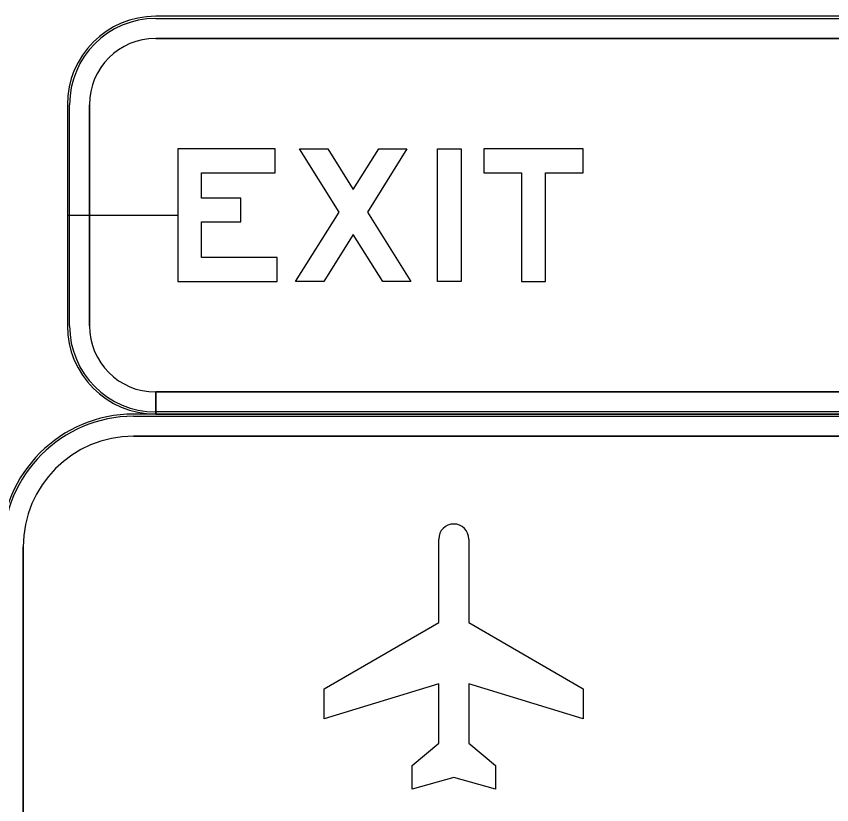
# Model space of a CAD drawing. Extents: x 2149961 to 2150220, y 145114 to 145240.
# Drawn here: x 2150031.63 to 2150037.79, y 145204.75 to 145210.69 of the extents above; entities that cross this region are included whole.
import ezdxf

# ---------------------------------------------------------------- set-up
doc = ezdxf.new("R2010")
doc.units = 0
for name, color, linetype in [('GSBWFILL', 7, 'Continuous'), ('GSCOLORFILL', 7, 'Continuous'), ('GSOUTLINE', 7, 'Continuous'), ('NON-PLOT', 7, 'Continuous')]:
    doc.layers.add(name, color=color, linetype=linetype)

msp = doc.modelspace()

# ---------------------------------------------------------------- linework, layer by layer
at = {"layer": 'GSBWFILL'}
for p, q in [((2150046.3535, 145210.695), (2150032.6866, 145210.695)), ((2150032.6866, 145210.5283), (2150046.3535, 145210.5283)), ((2150032.0199, 145210.0283), (2150032.0199, 145208.3614)), ((2150032.1866, 145208.3614), (2150032.1866, 145210.0283)), ((2150032.6866, 145207.6947), (2150032.6866, 145207.8614)), ((2150046.3535, 145207.8614), (2150032.6882, 145207.8614)), ((2150032.6882, 145207.8614), (2150032.6882, 145207.6947)), ((2150046.02, 145207.6947), (2150032.52, 145207.6947)), ((2150032.6882, 145207.6947), (2150046.3535, 145207.6947)), ((2150032.52, 145207.5281), (2150046.02, 145207.5281)), ((2150031.6867, 145194.1947), (2150031.6867, 145206.6947))]:
    msp.add_line(p, q, dxfattribs=at)
for points in [[(2150033.6032, 145208.8748), (2150033.0332, 145208.8748), (2150033.0332, 145209.1438), (2150033.3282, 145209.1438), (2150033.3282, 145209.3238), (2150033.0332, 145209.3238), (2150033.0332, 145209.5148), (2150033.5882, 145209.5148), (2150033.5882, 145209.6948), (2150032.8532, 145209.6948), (2150032.8532, 145208.6948), (2150033.6032, 145208.6948)], [(2150034.4007, 145208.6948), (2150034.1782, 145209.0494), (2150033.9557, 145208.6948), (2150033.7432, 145208.6948), (2150034.072, 145209.2188), (2150033.7732, 145209.6948), (2150033.9857, 145209.6948), (2150034.1782, 145209.3881), (2150034.3707, 145209.6948), (2150034.5832, 145209.6948), (2150034.2845, 145209.2188), (2150034.6132, 145208.6948)], [(2150034.8132, 145208.6948), (2150034.8132, 145209.6948), (2150034.9932, 145209.6948), (2150034.9932, 145208.6948)], [(2150035.1632, 145209.5148), (2150035.4482, 145209.5148), (2150035.4482, 145208.6948), (2150035.6282, 145208.6948), (2150035.6282, 145209.5148), (2150035.9132, 145209.5148), (2150035.9132, 145209.6948), (2150035.1632, 145209.6948)]]:
    msp.add_lwpolyline(points, close=True, dxfattribs=at)
for points in [[(2150034.8234, 145205.212), (2150034.8234, 145205.6593), (2150033.959, 145205.3952), (2150033.959, 145205.6212), (2150034.8234, 145206.1228), (2150034.8234, 145206.7523)], [(2150035.0498, 145206.7523), (2150035.0498, 145206.1228), (2150035.9142, 145205.6212), (2150035.9142, 145205.3952), (2150035.0498, 145205.6593), (2150035.0498, 145205.212), (2150035.2515, 145205.0432), (2150035.2515, 145204.8655), (2150034.9366, 145204.9531), (2150034.6218, 145204.8655), (2150034.6218, 145205.0432), (2150034.8234, 145205.212)]]:
    msp.add_lwpolyline(points, dxfattribs=at)
for centre, radius, start, end in [((2150032.6866, 145210.0283), 0.6667, 90, 180), ((2150032.6866, 145210.0283), 0.5, 90, 180), ((2150032.6866, 145208.3614), 0.6667, 180, 270), ((2150032.6866, 145208.3614), 0.5, 180, 270), ((2150032.52, 145206.6947), 1, 90, 180), ((2150032.52, 145206.6947), 0.8333, 90, 180), ((2150034.9366, 145206.7523), 0.1132, 0, 180)]:
    msp.add_arc(centre, radius, start, end, dxfattribs=at)
at = {"layer": 'GSCOLORFILL'}
for p, q in [((2150046.3535, 145210.695), (2150032.6866, 145210.695)), ((2150046.3535, 145210.695), (2150032.6866, 145210.695)), ((2150046.3535, 145210.695), (2150032.6866, 145210.695)), ((2150032.6866, 145210.6783), (2150046.3535, 145210.6783)), ((2150032.6866, 145210.5283), (2150046.3535, 145210.5283)), ((2150032.0199, 145210.0283), (2150032.0199, 145208.3614)), ((2150032.0199, 145210.0283), (2150032.0199, 145208.3614)), ((2150032.0199, 145210.0283), (2150032.0199, 145208.3614)), ((2150032.0366, 145208.3614), (2150032.0366, 145210.0283)), ((2150032.1866, 145208.3614), (2150032.1866, 145210.0283)), ((2150032.6866, 145207.6947), (2150032.6866, 145207.8614)), ((2150046.3535, 145207.8614), (2150032.6882, 145207.8614)), ((2150032.6882, 145207.8614), (2150032.6882, 145207.6947)), ((2150046.02, 145207.6947), (2150032.52, 145207.6947)), ((2150046.02, 145207.6947), (2150032.52, 145207.6947)), ((2150046.02, 145207.6947), (2150032.52, 145207.6947)), ((2150032.6866, 145207.6947), (2150032.6866, 145207.7114)), ((2150032.6866, 145207.6947), (2150046.3535, 145207.6947)), ((2150046.3535, 145207.7114), (2150032.6867, 145207.7114)), ((2150032.6867, 145207.7114), (2150032.6867, 145207.6947)), ((2150032.6867, 145207.6947), (2150046.3535, 145207.6947)), ((2150032.6882, 145207.6947), (2150046.3535, 145207.6947)), ((2150032.52, 145207.6781), (2150046.02, 145207.6781)), ((2150032.52, 145207.5281), (2150046.02, 145207.5281)), ((2150031.6867, 145194.1947), (2150031.6867, 145206.6947))]:
    msp.add_line(p, q, dxfattribs=at)
for points in [[(2150033.6032, 145208.8748), (2150033.0332, 145208.8748), (2150033.0332, 145209.1438), (2150033.3282, 145209.1438), (2150033.3282, 145209.3238), (2150033.0332, 145209.3238), (2150033.0332, 145209.5148), (2150033.5882, 145209.5148), (2150033.5882, 145209.6948), (2150032.8532, 145209.6948), (2150032.8532, 145208.6948), (2150033.6032, 145208.6948)], [(2150034.4007, 145208.6948), (2150034.1782, 145209.0494), (2150033.9557, 145208.6948), (2150033.7432, 145208.6948), (2150034.072, 145209.2188), (2150033.7732, 145209.6948), (2150033.9857, 145209.6948), (2150034.1782, 145209.3881), (2150034.3707, 145209.6948), (2150034.5832, 145209.6948), (2150034.2845, 145209.2188), (2150034.6132, 145208.6948)], [(2150034.8132, 145208.6948), (2150034.8132, 145209.6948), (2150034.9932, 145209.6948), (2150034.9932, 145208.6948)], [(2150035.1632, 145209.5148), (2150035.4482, 145209.5148), (2150035.4482, 145208.6948), (2150035.6282, 145208.6948), (2150035.6282, 145209.5148), (2150035.9132, 145209.5148), (2150035.9132, 145209.6948), (2150035.1632, 145209.6948)]]:
    msp.add_lwpolyline(points, close=True, dxfattribs=at)
for points in [[(2150034.8234, 145205.212), (2150034.8234, 145205.6593), (2150033.959, 145205.3952), (2150033.959, 145205.6212), (2150034.8234, 145206.1228), (2150034.8234, 145206.7523)], [(2150035.0498, 145206.7523), (2150035.0498, 145206.1228), (2150035.9142, 145205.6212), (2150035.9142, 145205.3952), (2150035.0498, 145205.6593), (2150035.0498, 145205.212), (2150035.2515, 145205.0432), (2150035.2515, 145204.8655), (2150034.9366, 145204.9531), (2150034.6218, 145204.8655), (2150034.6218, 145205.0432), (2150034.8234, 145205.212)]]:
    msp.add_lwpolyline(points, dxfattribs=at)
for centre, radius, start, end in [((2150032.6866, 145210.0283), 0.6667, 90, 180), ((2150032.6866, 145210.0283), 0.6667, 90, 180), ((2150032.6866, 145210.0283), 0.6667, 90, 180), ((2150032.6866, 145210.0283), 0.65, 90, 180), ((2150032.6866, 145210.0283), 0.5, 90, 180), ((2150032.6866, 145208.3614), 0.6667, 180, 270), ((2150032.6866, 145208.3614), 0.6667, 180, 270), ((2150032.6866, 145208.3614), 0.6667, 180, 270), ((2150032.6866, 145208.3614), 0.65, 180, 270), ((2150032.6866, 145208.3614), 0.5, 180, 270), ((2150032.52, 145206.6947), 1, 90, 180), ((2150032.52, 145206.6947), 1, 90, 180), ((2150032.52, 145206.6947), 1, 90, 180), ((2150032.52, 145206.6947), 0.9833, 90, 180), ((2150032.52, 145206.6947), 0.8333, 90, 180), ((2150034.9366, 145206.7523), 0.1132, 0, 180)]:
    msp.add_arc(centre, radius, start, end, dxfattribs=at)
at = {"layer": 'GSOUTLINE'}
for p, q in [((2150046.3535, 145210.695), (2150032.6866, 145210.695)), ((2150046.3535, 145210.5283), (2150032.6866, 145210.5283)), ((2150032.0199, 145210.0283), (2150032.0199, 145208.3614)), ((2150032.1866, 145210.0283), (2150032.1866, 145208.3614)), ((2150032.6866, 145207.8614), (2150046.3535, 145207.8614)), ((2150046.02, 145207.6947), (2150032.52, 145207.6947)), ((2150032.6866, 145207.6947), (2150046.3535, 145207.6947)), ((2150046.02, 145207.5281), (2150032.52, 145207.5281)), ((2150031.6867, 145206.6947), (2150031.6867, 145194.1947))]:
    msp.add_line(p, q, dxfattribs=at)
for points in [[(2150033.6032, 145208.8748), (2150033.0332, 145208.8748), (2150033.0332, 145209.1438), (2150033.3282, 145209.1438), (2150033.3282, 145209.3238), (2150033.0332, 145209.3238), (2150033.0332, 145209.5148), (2150033.5882, 145209.5148), (2150033.5882, 145209.6948), (2150032.8532, 145209.6948), (2150032.8532, 145208.6948), (2150033.6032, 145208.6948)], [(2150034.4007, 145208.6948), (2150034.1782, 145209.0494), (2150033.9557, 145208.6948), (2150033.7432, 145208.6948), (2150034.072, 145209.2188), (2150033.7732, 145209.6948), (2150033.9857, 145209.6948), (2150034.1782, 145209.3881), (2150034.3707, 145209.6948), (2150034.5832, 145209.6948), (2150034.2845, 145209.2188), (2150034.6132, 145208.6948)], [(2150034.8132, 145208.6948), (2150034.8132, 145209.6948), (2150034.9932, 145209.6948), (2150034.9932, 145208.6948)], [(2150035.1632, 145209.5148), (2150035.4482, 145209.5148), (2150035.4482, 145208.6948), (2150035.6282, 145208.6948), (2150035.6282, 145209.5148), (2150035.9132, 145209.5148), (2150035.9132, 145209.6948), (2150035.1632, 145209.6948)]]:
    msp.add_lwpolyline(points, close=True, dxfattribs=at)
for points in [[(2150034.8234, 145205.212), (2150034.8234, 145205.6593), (2150033.959, 145205.3952), (2150033.959, 145205.6212), (2150034.8234, 145206.1228), (2150034.8234, 145206.7523)], [(2150035.0498, 145206.7523), (2150035.0498, 145206.1228), (2150035.9142, 145205.6212), (2150035.9142, 145205.3952), (2150035.0498, 145205.6593), (2150035.0498, 145205.212), (2150035.2515, 145205.0432), (2150035.2515, 145204.8655), (2150034.9366, 145204.9531), (2150034.6218, 145204.8655), (2150034.6218, 145205.0432), (2150034.8234, 145205.212)]]:
    msp.add_lwpolyline(points, dxfattribs=at)
for centre, radius, start, end in [((2150032.6866, 145210.0283), 0.6667, 90, 180), ((2150032.6866, 145210.0283), 0.5, 90, 180), ((2150032.6866, 145208.3614), 0.6667, 180, 270), ((2150032.6866, 145208.3614), 0.5, 180, 270), ((2150032.52, 145206.6947), 1, 90, 180), ((2150032.52, 145206.6947), 0.8333, 90, 180), ((2150034.9366, 145206.7523), 0.1132, 0, 180)]:
    msp.add_arc(centre, radius, start, end, dxfattribs=at)
at = {"layer": 'NON-PLOT'}
msp.add_line((2150032.0199, 145209.1948), (2150032.8532, 145209.1948), dxfattribs=at)

doc.saveas('drawing.dxf')
